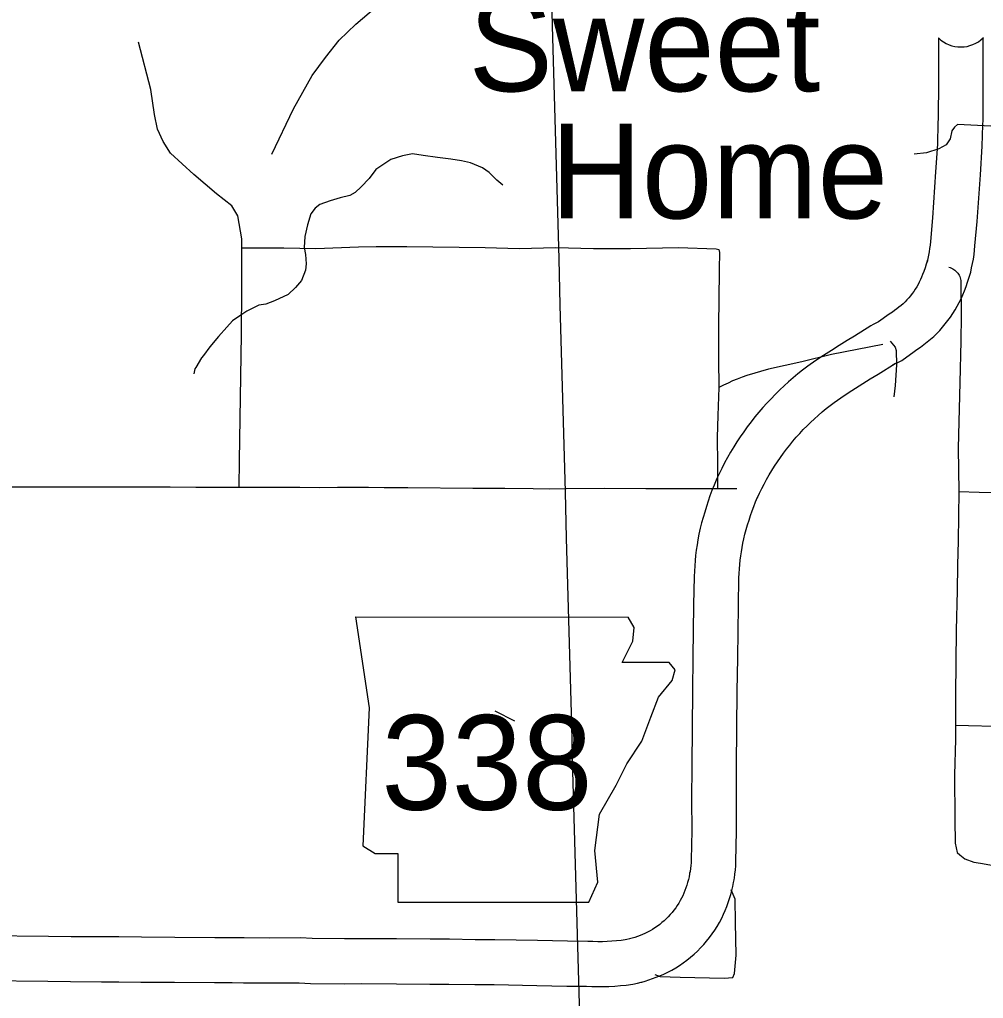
# Model space of a CAD drawing. Extents: x -19 to 366, y -4 to 359.
# Drawn here: x 156.004 to 157.023, y 186.242 to 187.276 of the extents above; entities that cross this region are included whole.
import ezdxf

# ---------------------------------------------------------------- set-up
doc = ezdxf.new("R2010")
doc.units = 0
for name, color, linetype in [('R_Contour Annot', 7, 'Continuous'), ('R_Fin Surface Annot', 7, 'Continuous'), ('R_Horz Alg Annot', 7, 'Continuous'), ('R_ROW', 7, 'Continuous'), ('R_ROW Annot', 7, 'Continuous'), ('R_Temp Easement', 7, 'Continuous'), ('R_Water Annot', 7, 'Continuous'), ('Sheet Fence', 7, 'Continuous')]:
    doc.layers.add(name, color=color, linetype=linetype)

msp = doc.modelspace()

# ---------------------------------------------------------------- linework, layer by layer
at = {"layer": 'R_Contour Annot'}
for p, q in [((156.9632, 187.0194), (156.9637, 187.0215)), ((157.0088, 187.0068), (157.0094, 187.009)), ((156.9061, 186.9537), (156.9038, 186.9524)), ((156.9293, 186.9125), (156.9269, 186.9112)), ((156.7407, 186.7903), (156.7402, 186.7892)), ((156.784, 186.7714), (156.7835, 186.7702)), ((156.7125, 186.375), (156.7125, 186.3754)), ((156.7592, 186.3671), (156.7592, 186.3675)), ((156.6611, 186.259), (156.6616, 186.2592))]:
    msp.add_line(p, q, dxfattribs=at)
for points in [[(156.9753, 187.2564), (156.9752, 187.2104), (156.975, 187.1712), (156.9747, 187.1666), (156.9741, 187.144), (156.9722, 187.1149), (156.9688, 187.0662), (156.9667, 187.0412), (156.9663, 187.0375), (156.9659, 187.0339), (156.9654, 187.0303), (156.9647, 187.0268), (156.964, 187.0232), (156.9632, 187.0194)], [(157.0094, 187.009), (157.0103, 187.0134), (157.0113, 187.018), (157.0121, 187.0228), (157.0128, 187.0276), (157.0134, 187.0323), (157.0138, 187.0369), (157.0161, 187.0625), (157.0195, 187.1117), (157.0215, 187.1419), (157.022, 187.1646), (157.0223, 187.1695), (157.0225, 187.2102), (157.0226, 187.2567)], [(156.9637, 187.0215), (156.9624, 187.0175), (156.9611, 187.0136), (156.9598, 187.0098), (156.9585, 187.0063), (156.9574, 187.0037), (156.9563, 187.0011), (156.955, 186.9985), (156.9536, 186.9959), (156.9522, 186.9935), (156.9507, 186.991), (156.9491, 186.9886), (156.9474, 186.9863), (156.9456, 186.984), (156.9438, 186.9818), (156.9419, 186.9797), (156.9399, 186.9776), (156.9378, 186.9756), (156.9357, 186.9737), (156.9335, 186.9718), (156.9312, 186.9701), (156.9289, 186.9684), (156.9266, 186.9668), (156.9232, 186.9647), (156.912, 186.9566), (156.9061, 186.9537)], [(156.9269, 186.9112), (156.9364, 186.9158), (156.9496, 186.9253), (156.9525, 186.9272), (156.9563, 186.9297), (156.9599, 186.9324), (156.9634, 186.9352), (156.9668, 186.938), (156.9702, 186.9411), (156.9734, 186.9442), (156.9765, 186.9474), (156.9796, 186.9508), (156.9824, 186.9543), (156.9852, 186.9578), (156.9879, 186.9615), (156.9904, 186.9652), (156.9928, 186.969), (156.9951, 186.9729), (156.9972, 186.9769), (156.9991, 186.9809), (157.001, 186.985), (157.0027, 186.9893), (157.0044, 186.9939), (157.0059, 186.9983), (157.0074, 187.0026), (157.0088, 187.0068)], [(156.9038, 186.9524), (156.8866, 186.9415), (156.8787, 186.9367), (156.8703, 186.9316), (156.862, 186.9263), (156.8537, 186.921), (156.8455, 186.9155), (156.8371, 186.9097), (156.8317, 186.9055), (156.8267, 186.9015), (156.8217, 186.8974), (156.8168, 186.8932), (156.8121, 186.8889), (156.8074, 186.8845), (156.8028, 186.8799), (156.7983, 186.8753), (156.7939, 186.8707), (156.7896, 186.8659), (156.7853, 186.861), (156.7811, 186.856), (156.7771, 186.8508), (156.7732, 186.8457), (156.7694, 186.8404), (156.7658, 186.8351), (156.7622, 186.8297), (156.7588, 186.8243), (156.7554, 186.8187), (156.7522, 186.8131), (156.7491, 186.8075), (156.7461, 186.8017), (156.7433, 186.7959), (156.7407, 186.7903)], [(156.7835, 186.7702), (156.786, 186.7754), (156.7884, 186.7803), (156.7909, 186.7852), (156.7935, 186.79), (156.7963, 186.7948), (156.7991, 186.7994), (156.802, 186.8041), (156.805, 186.8087), (156.8082, 186.8132), (156.8113, 186.8176), (156.8146, 186.822), (156.818, 186.8262), (156.8214, 186.8303), (156.825, 186.8345), (156.8287, 186.8386), (156.8324, 186.8426), (156.8363, 186.8465), (156.8401, 186.8503), (156.8442, 186.854), (156.8482, 186.8577), (156.8524, 186.8613), (156.8565, 186.8648), (156.8608, 186.8682), (156.8649, 186.8713), (156.8721, 186.8763), (156.8798, 186.8814), (156.8875, 186.8865), (156.8953, 186.8914), (156.9032, 186.8962), (156.9115, 186.9012), (156.9293, 186.9125)], [(156.7402, 186.7892), (156.738, 186.7839), (156.7358, 186.7783), (156.7337, 186.7727), (156.7318, 186.767), (156.7299, 186.7614), (156.7282, 186.7556), (156.7265, 186.7499), (156.7249, 186.7442), (156.7235, 186.7384), (156.722, 186.7322), (156.721, 186.7264), (156.7201, 186.7209), (156.7193, 186.7154), (156.7186, 186.7098), (156.7181, 186.7043), (156.7176, 186.6987), (156.7173, 186.6932), (156.7171, 186.6876), (156.7165, 186.6575), (156.7157, 186.6024), (156.7152, 186.5664), (156.7149, 186.5281), (156.7144, 186.4875), (156.7143, 186.4517), (156.7144, 186.4191), (156.7138, 186.3881), (156.7137, 186.3851), (156.7134, 186.3822), (156.7131, 186.3792), (156.7127, 186.376), (156.7125, 186.375)], [(156.7592, 186.3675), (156.7595, 186.3689), (156.7601, 186.3732), (156.7606, 186.3776), (156.7609, 186.382), (156.7612, 186.3865), (156.7617, 186.4187), (156.7617, 186.4517), (156.7618, 186.4871), (156.7622, 186.5277), (156.7625, 186.5659), (156.7631, 186.6017), (156.7639, 186.6567), (156.7644, 186.6862), (156.7646, 186.6908), (156.7649, 186.6955), (156.7652, 186.7001), (156.7657, 186.7046), (156.7662, 186.7092), (156.7669, 186.7137), (156.7676, 186.7183), (156.7684, 186.7226), (156.7695, 186.7272), (156.7707, 186.7321), (156.7721, 186.7371), (156.7735, 186.7421), (156.7751, 186.747), (156.7767, 186.7519), (156.7783, 186.7567), (156.7801, 186.7615), (156.782, 186.7664), (156.784, 186.7714)], [(156.7125, 186.3754), (156.7122, 186.3733), (156.7116, 186.3703), (156.7109, 186.3674), (156.7101, 186.3644), (156.7092, 186.3615), (156.7083, 186.3587), (156.7073, 186.3559), (156.7061, 186.3531), (156.7049, 186.3503), (156.7037, 186.3478), (156.7024, 186.3452), (156.7009, 186.3426), (156.6992, 186.34), (156.6975, 186.3374), (156.6957, 186.335), (156.6938, 186.3326), (156.6918, 186.3304), (156.6897, 186.3281), (156.6876, 186.3259), (156.6853, 186.3239), (156.683, 186.3219), (156.6806, 186.32), (156.6782, 186.3182), (156.6756, 186.3164), (156.6731, 186.3148), (156.6704, 186.3133), (156.6677, 186.3119), (156.665, 186.3106), (156.6624, 186.3094), (156.6598, 186.3084), (156.6571, 186.3073), (156.6543, 186.3064), (156.6515, 186.3055), (156.6486, 186.3047)], [(156.6616, 186.2592), (156.6652, 186.2602), (156.6691, 186.2614), (156.6731, 186.2628), (156.677, 186.2642), (156.6808, 186.2658), (156.6848, 186.2675), (156.6891, 186.2696), (156.6934, 186.2719), (156.6975, 186.2743), (156.7016, 186.2768), (156.7055, 186.2795), (156.7094, 186.2824), (156.7132, 186.2854), (156.7169, 186.2885), (156.7204, 186.2918), (156.7238, 186.2952), (156.7271, 186.2988), (156.7302, 186.3024), (156.7332, 186.3061), (156.7361, 186.31), (156.7388, 186.314), (156.7413, 186.318), (156.7438, 186.3222), (156.7461, 186.3266), (156.7481, 186.3308), (156.7498, 186.3348), (156.7515, 186.3389), (156.753, 186.3431), (156.7544, 186.3473), (156.7557, 186.3516), (156.7568, 186.3558), (156.7578, 186.3601), (156.7587, 186.3644), (156.7592, 186.3671)], [(156.6492, 186.3048), (156.6459, 186.304), (156.644, 186.3036), (156.64, 186.3031), (156.6351, 186.3026), (156.6301, 186.3022), (156.6251, 186.3019), (156.6201, 186.3018), (156.6151, 186.3018), (156.6101, 186.3019), (156.6045, 186.3021), (156.583, 186.3023), (156.5516, 186.303), (156.5062, 186.3039), (156.4855, 186.3038), (156.4584, 186.3044), (156.438, 186.3044), (156.4026, 186.3048), (156.3649, 186.3049), (156.3474, 186.3047), (156.3133, 186.305), (156.3009, 186.3058), (156.268, 186.3056), (156.2413, 186.3059), (156.2291, 186.306), (156.2104, 186.306), (156.1682, 186.3063), (156.1328, 186.3066), (156.1091, 186.3069), (156.0906, 186.3068), (156.0585, 186.3069), (156.0348, 186.3074), (155.9677, 186.3081)], [(155.967, 186.2608), (156.0341, 186.26), (156.058, 186.2596), (156.0905, 186.2595), (156.1089, 186.2595), (156.1323, 186.2592), (156.1678, 186.2589), (156.2101, 186.2587), (156.2289, 186.2586), (156.2409, 186.2585), (156.2679, 186.2583), (156.2994, 186.2585), (156.3115, 186.2576), (156.3475, 186.2574), (156.365, 186.2576), (156.4023, 186.2574), (156.4377, 186.2571), (156.4579, 186.2571), (156.4852, 186.2565), (156.5058, 186.2566), (156.5506, 186.2557), (156.5823, 186.255), (156.6033, 186.2548), (156.6087, 186.2545), (156.6148, 186.2544), (156.6209, 186.2545), (156.627, 186.2546), (156.6331, 186.2549), (156.6392, 186.2554), (156.6452, 186.256), (156.6522, 186.2569), (156.6572, 186.258), (156.6611, 186.259)]]:
    msp.add_lwpolyline(points, dxfattribs=at)
msp.add_arc((156.9988, 187.2807), 0.0339, 226.0123, 314.7548, dxfattribs=at)
at = {"layer": 'R_Fin Surface Annot'}
for p, q in [((156.359, 186.6449), (156.3734, 186.5487)), ((156.6537, 186.6336), (156.6471, 186.6447)), ((156.6521, 186.6192), (156.6537, 186.6336)), ((156.6409, 186.5968), (156.6521, 186.6192)), ((156.6906, 186.5968), (156.6409, 186.5968)), ((156.697, 186.5888), (156.6906, 186.5968)), ((156.6938, 186.5776), (156.697, 186.5888)), ((156.6794, 186.5599), (156.6938, 186.5776)), ((156.6714, 186.5391), (156.6794, 186.5599)), ((156.3734, 186.5487), (156.367, 186.4029)), ((156.6618, 186.5135), (156.6714, 186.5391)), ((156.6457, 186.4895), (156.6618, 186.5135)), ((156.6345, 186.467), (156.6457, 186.4895)), ((156.6169, 186.4366), (156.6345, 186.467)), ((156.6121, 186.3981), (156.6169, 186.4366)), ((156.367, 186.4029), (156.3798, 186.3949)), ((156.3798, 186.3949), (156.4038, 186.3949)), ((156.4038, 186.3949), (156.4038, 186.3437)), ((156.6153, 186.3645), (156.6121, 186.3981)), ((156.6057, 186.3437), (156.6153, 186.3645)), ((156.4038, 186.3437), (156.6057, 186.3437))]:
    msp.add_line(p, q, dxfattribs=at)
msp.add_lwpolyline([(156.359, 186.6449), (156.6471, 186.6447)], dxfattribs=at)
at = {"layer": 'R_ROW'}
for points in [[(156.2361, 186.7819), (156.2365, 186.81), (156.2385, 186.943), (156.2391, 186.9915), (156.2391, 187.0348)], [(156.2391, 187.0348), (156.2525, 187.0345), (156.2834, 187.0346), (156.317, 187.0341), (156.3622, 187.0356), (156.381, 187.036), (156.4135, 187.0359), (156.4962, 187.0349), (156.532, 187.034), (156.5707, 187.0349), (156.6108, 187.0338), (156.6499, 187.0341), (156.7003, 187.0349), (156.7404, 187.0337), (156.743, 187.0329), (156.7437, 187.0298)], [(156.7437, 187.0298), (156.7434, 187.0122), (156.743, 186.9786), (156.7429, 186.9544), (156.7427, 186.9419), (156.7427, 186.917), (156.7432, 186.8872)], [(156.9863, 187.0142), (156.9876, 187.0138), (156.989, 187.0133), (156.9903, 187.0126), (156.9915, 187.0119), (156.9927, 187.0111), (156.9937, 187.0101), (156.9948, 187.0091), (156.9957, 187.008), (156.9965, 187.0068), (156.9972, 187.0056), (156.9978, 187.0043), (156.9983, 187.0029), (156.9986, 187.0015), (156.9989, 187.0001), (156.999, 186.9987), (156.9992, 186.9627), (156.9987, 186.9361), (156.9978, 186.8925), (156.9961, 186.8231), (156.9968, 186.7773)], [(156.9165, 186.9325), (156.8623, 186.9219), (156.8308, 186.9144), (156.7955, 186.9064), (156.7726, 186.8997), (156.7676, 186.8979), (156.7626, 186.896), (156.7577, 186.894), (156.7528, 186.8918), (156.748, 186.8896), (156.7432, 186.8872)], [(156.9242, 186.9362), (156.9294, 186.9299), (156.9305, 186.9261), (156.9309, 186.9111), (156.9293, 186.8892), (156.928, 186.8772)], [(156.7432, 186.8872), (156.742, 186.8576), (156.7415, 186.8343), (156.7416, 186.806), (156.7416, 186.7803)], [(155.9827, 186.7821), (156.0142, 186.7823), (156.1035, 186.7823), (156.1305, 186.7823), (156.1632, 186.7822), (156.1902, 186.782), (156.2141, 186.782), (156.2361, 186.7819)], [(156.2361, 186.7819), (156.2698, 186.7819), (156.2863, 186.7817), (156.3001, 186.7818), (156.3207, 186.7816), (156.3401, 186.7817), (156.3729, 186.7817), (156.3893, 186.7816), (156.4145, 186.7816), (156.4832, 186.7809), (156.5168, 186.7808), (156.5468, 186.7806), (156.5643, 186.7802), (156.5818, 186.7804), (156.6225, 186.7807), (156.6658, 186.7804), (156.7119, 186.7804), (156.7416, 186.7803), (156.7621, 186.7803)], [(156.9968, 186.7773), (156.996, 186.7253), (156.9955, 186.6996), (156.9951, 186.6722), (156.994, 186.631), (156.9933, 186.5625), (156.9933, 186.5305)], [(156.9968, 186.7773), (157.0181, 186.7765), (157.0329, 186.7763)], [(156.9933, 186.5305), (156.9932, 186.5153), (156.9923, 186.4782), (156.9924, 186.431), (156.993, 186.4057), (156.995, 186.396), (156.9977, 186.3934), (157.0032, 186.3892), (157.0125, 186.3858), (157.0196, 186.3848), (157.0548, 186.3783), (157.0846, 186.3725), (157.1064, 186.3725), (157.121, 186.379)], [(156.9933, 186.5305), (157.1038, 186.5277), (157.1412, 186.5345)], [(156.6754, 186.2673), (156.6811, 186.2651), (156.7022, 186.2645), (156.7489, 186.2632), (156.7578, 186.264), (156.7597, 186.2683), (156.7615, 186.2874), (156.7608, 186.3222), (156.7603, 186.3466), (156.7561, 186.3566)]]:
    msp.add_lwpolyline(points, dxfattribs=at)
at = {"layer": 'R_ROW Annot'}
for points in [[(156.239, 187.0443), (156.2347, 187.0685), (156.2283, 187.0789), (156.2123, 187.0917), (156.1883, 187.1121), (156.1635, 187.1345), (156.1559, 187.1469), (156.1499, 187.1601), (156.1467, 187.1753), (156.1427, 187.2018), (156.1299, 187.2518)], [(156.2391, 187.0348), (156.239, 187.0443)]]:
    msp.add_lwpolyline(points, dxfattribs=at)
at = {"layer": 'R_Temp Easement'}
for points in [[(157.0304, 187.1633), (156.9955, 187.1648), (156.992, 187.1621), (156.9894, 187.1582), (156.9875, 187.1498), (156.9835, 187.1436), (156.9756, 187.1391), (156.9626, 187.135), (156.9496, 187.1337)], [(156.5147, 187.101), (156.5085, 187.1062), (156.5005, 187.1141), (156.4933, 187.119), (156.4808, 187.1243), (156.471, 187.1265), (156.46, 187.1283), (156.4456, 187.1302), (156.4305, 187.132), (156.4192, 187.1339), (156.4086, 187.1319), (156.3965, 187.1281), (156.3859, 187.1208), (156.3807, 187.1174), (156.3735, 187.1079), (156.3652, 187.0991), (156.3588, 187.093), (156.3532, 187.09), (156.343, 187.0873), (156.3324, 187.0842), (156.3214, 187.0804), (156.3165, 187.0765), (156.312, 187.0705), (156.3083, 187.0591), (156.3057, 187.0465), (156.3049, 187.0351), (156.3061, 187.0276), (156.3069, 187.0177), (156.3062, 187.0109), (156.302, 187.0002), (156.2956, 186.9926), (156.2881, 186.9854), (156.2734, 186.9785), (156.2643, 186.975), (156.2571, 186.9742), (156.2443, 186.9677), (156.2368, 186.9628), (156.2292, 186.9574), (156.2232, 186.951), (156.2142, 186.9411), (156.2051, 186.93), (156.1984, 186.9209), (156.1965, 186.9186), (156.1905, 186.9083), (156.1893, 186.9068), (156.1882, 186.9015)], [(156.5065, 186.5456), (156.527, 186.5352)]]:
    msp.add_lwpolyline(points, dxfattribs=at)
at = {"layer": 'R_Water Annot'}
msp.add_lwpolyline([(156.2706, 187.1337), (156.2934, 187.1815), (156.3134, 187.2165), (156.3273, 187.2355), (156.3418, 187.2538), (156.3596, 187.271), (156.3807, 187.2888)], dxfattribs=at)
msp.add_lwpolyline([(156.2706, 187.1337), (156.2934, 187.1815), (156.3134, 187.2165), (156.3273, 187.2355), (156.3418, 187.2538), (156.3596, 187.271), (156.3807, 187.2888)], dxfattribs=at)
at = {"layer": 'Sheet Fence'}
for points in [[(0, 180.8999), (7.1228, 180.9044), (14.2457, 180.9176), (21.3685, 180.9397), (28.4912, 180.9706), (35.614, 181.0103), (42.7366, 181.0589), (49.8592, 181.1163), (56.9818, 181.1825), (64.1042, 181.2575), (71.2266, 181.3414), (78.3488, 181.4341), (85.4709, 181.5357), (92.5929, 181.646), (99.7147, 181.7652), (106.8364, 181.8933), (113.9579, 182.0301), (121.0793, 182.1758), (128.2005, 182.3303), (135.3214, 182.4936), (142.4422, 182.6658), (149.5627, 182.8468), (156.683, 183.0366), (163.8031, 183.2352), (170.9229, 183.4427), (178.0425, 183.659), (185.1617, 183.8841), (192.2807, 184.1181), (199.3994, 184.3608), (206.5178, 184.6124), (213.6359, 184.8728), (220.7537, 185.1421), (227.8711, 185.4201), (234.9881, 185.707), (242.1048, 186.0027), (249.2212, 186.3073), (256.3371, 186.6206), (263.4526, 186.9428), (270.5678, 187.2738), (277.6825, 187.6136), (284.7968, 187.9622), (291.9107, 188.3197), (299.0241, 188.6859), (306.1371, 189.061), (313.2495, 189.4449), (320.3615, 189.8377), (327.4731, 190.2392), (334.5841, 190.6495), (341.6946, 191.0687)], [(161.4532, 2.0533), (161.2336, 10.6702), (161.0133, 19.2873), (160.7922, 27.9044), (160.5704, 36.5217), (160.3478, 45.1392), (160.1245, 53.7568), (159.9003, 62.3745), (159.6754, 70.9923), (159.4498, 79.6103), (159.2234, 88.2284), (158.9962, 96.8466), (158.7683, 105.465), (158.5396, 114.0835), (158.3102, 122.7022), (158.08, 131.321), (157.849, 139.9399), (157.6173, 148.559), (157.3849, 157.1782), (157.1517, 165.7975), (156.9177, 174.417), (156.683, 183.0366), (156.511, 189.3363)]]:
    msp.add_spline(points, degree=3, dxfattribs=at)

# ---------------------------------------------------------------- texts
at = {"layer": 'R_Fin Surface Annot'}
msp.add_text('338', height=0.1, dxfattribs=at).set_placement((156.3865, 186.4411))
at = {"layer": 'R_Horz Alg Annot'}
for s, p in [('Sweet', (156.4786, 187.2)), ('Home', (156.5652, 187.0657))]:
    msp.add_text(s, height=0.1, dxfattribs=at).set_placement(p)

doc.saveas('drawing.dxf')
